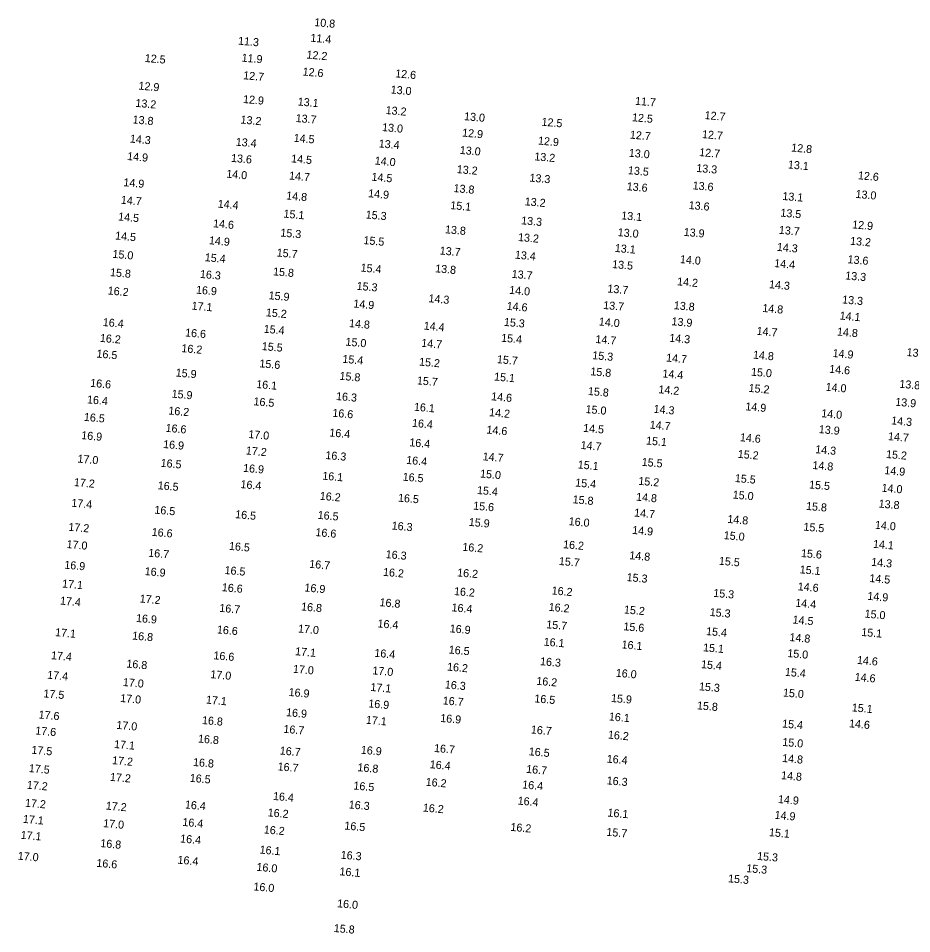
# Model space of a CAD drawing. Extents: x 1023796 to 1112670, y 656573 to 837340.
# Drawn here: x 1058649 to 1059207, y 742413 to 742985 of the extents above; entities that cross this region are included whole.
import ezdxf

# ---------------------------------------------------------------- set-up
doc = ezdxf.new("R2010")
doc.units = 0
doc.layers.add('V-TOPO-SOUN', color=7, linetype='Continuous')

msp = doc.modelspace()

# ---------------------------------------------------------------- texts
at = {"layer": 'V-TOPO-SOUN'}
for s, p in [('10.8 ', (1058833.54, 742979.72)), ('11.3 ', (1058785.94, 742968.15)), ('11.4 ', (1058831.12, 742970)), ('12.2 ', (1058828.68, 742959.48)), ('12.5 ', (1058727.65, 742957.33)), ('11.9 ', (1058788.15, 742957.54)), ('12.6 ', (1058826.25, 742948.86)), ('12.6 ', (1058884.09, 742947.71)), ('12.7 ', (1058789.15, 742946.53)), ('12.9 ', (1058723.75, 742940.06)), ('13.0 ', (1058881.24, 742937.66)), ('12.9 ', (1058789.05, 742931.69)), ('11.7 ', (1059033.84, 742930.58)), ('13.2 ', (1058721.82, 742929.28)), ('13.1 ', (1058823.2, 742930.14)), ('13.2 ', (1058878.09, 742924.81)), ('13.8 ', (1058720.07, 742918.94)), ('13.2 ', (1058787.48, 742918.87)), ('13.7 ', (1058821.9, 742919.83)), ('13.0 ', (1058927.09, 742920.97)), ('12.5 ', (1059031.96, 742920.31)), ('12.7 ', (1059077.3, 742921.66)), ('13.0 ', (1058875.9, 742914.16)), ('12.5 ', (1058975.46, 742917.52)), ('14.5 ', (1058820.65, 742907.48)), ('12.9 ', (1058925.88, 742910.72)), ('12.7 ', (1059030.63, 742909.44)), ('12.7 ', (1059075.69, 742909.77)), ('14.3 ', (1058718.37, 742906.96)), ('13.4 ', (1058784.5, 742905.02)), ('13.4 ', (1058873.79, 742903.96)), ('12.9 ', (1058973.25, 742905.73)), ('14.9 ', (1058716.68, 742896.06)), ('13.0 ', (1058924.4, 742899.88)), ('13.2 ', (1058970.95, 742895.88)), ('13.0 ', (1059029.98, 742898.13)), ('12.7 ', (1059073.93, 742898.53)), ('12.8 ', (1059131.4, 742901.38)), ('13.6 ', (1058781.55, 742894.91)), ('14.5 ', (1058819.09, 742894.61)), ('14.0 ', (1058871.29, 742893.23)), ('13.1 ', (1059129.33, 742890.82)), ('14.0 ', (1058778.59, 742885.06)), ('13.2 ', (1058922.54, 742887.9)), ('13.5 ', (1059029.41, 742887.24)), ('13.3 ', (1059072.11, 742888.63)), ('14.9 ', (1058714.33, 742879.72)), ('14.7 ', (1058817.77, 742883.89)), ('14.5 ', (1058869.28, 742883.17)), ('13.3 ', (1058967.94, 742882.59)), ('12.6 ', (1059173.07, 742884.04)), ('13.8 ', (1058920.51, 742876.05)), ('13.6 ', (1059028.66, 742877.21)), ('13.6 ', (1059069.84, 742877.77)), ('14.7 ', (1058712.73, 742868.76)), ('14.8 ', (1058816.01, 742871.44)), ('14.9 ', (1058867.19, 742872.82)), ('13.2 ', (1058964.97, 742867.77)), ('13.1 ', (1059125.88, 742871.12)), ('13.0 ', (1059171.56, 742872.4)), ('14.4 ', (1058773.24, 742866.32)), ('15.1 ', (1058918.49, 742865.4)), ('13.6 ', (1059067.35, 742865.47)), ('14.5 ', (1058711.06, 742858.32)), ('15.1 ', (1058814.32, 742860.1)), ('15.3 ', (1058865.65, 742859.57)), ('13.3 ', (1058962.74, 742855.9)), ('13.1 ', (1059025.23, 742859)), ('13.5 ', (1059124.63, 742860.73)), ('14.6 ', (1058770.33, 742854.05)), ('13.8 ', (1058915.16, 742850.31)), ('12.9 ', (1059169.47, 742853.37)), ('14.5 ', (1058709.17, 742846.43)), ('15.3 ', (1058812.37, 742848.27)), ('13.2 ', (1058960.8, 742845.46)), ('13.0 ', (1059023.06, 742848.53)), ('13.9 ', (1059064.24, 742848.68)), ('13.7 ', (1059123.67, 742849.97)), ('14.9 ', (1058767.75, 742843.45)), ('15.5 ', (1058864.26, 742843.54)), ('14.3 ', (1059122.44, 742839.32)), ('13.2 ', (1059168.17, 742843.14)), ('15.0 ', (1058707.5, 742834.97)), ('15.7 ', (1058810.07, 742835.8)), ('13.7 ', (1058911.89, 742837.06)), ('13.4 ', (1058958.81, 742834.46)), ('13.1 ', (1059021.23, 742838.65)), ('15.4 ', (1058765.15, 742832.85)), ('13.5 ', (1059019.56, 742828.58)), ('14.0 ', (1059061.89, 742831.68)), ('14.4 ', (1059120.78, 742829.2)), ('13.6 ', (1059166.6, 742831.61)), ('15.8 ', (1058705.99, 742823.55)), ('16.3 ', (1058762.13, 742822.41)), ('15.8 ', (1058807.8, 742824.03)), ('15.4 ', (1058862.46, 742826.38)), ('13.8 ', (1058909.04, 742825.91)), ('13.7 ', (1058956.82, 742822.46)), ('14.2 ', (1059060.14, 742817.8)), ('14.3 ', (1059117.53, 742815.99)), ('13.3 ', (1059165.13, 742821.48)), ('16.2 ', (1058704.57, 742812.07)), ('16.9 ', (1058759.66, 742812.6)), ('15.3 ', (1058859.98, 742814.99)), ('14.0 ', (1058955.27, 742812.47)), ('13.7 ', (1059016.62, 742813.32)), ('15.9 ', (1058805.02, 742809.08)), ('14.3 ', (1058904.86, 742807.22)), ('13.3 ', (1059163.21, 742806.49)), ('17.1 ', (1058756.92, 742802.61)), ('14.9 ', (1058857.94, 742803.95)), ('14.6 ', (1058953.68, 742802.49)), ('13.7 ', (1059013.97, 742803.01)), ('13.8 ', (1059058.07, 742802.87)), ('14.8 ', (1059113.35, 742801.16)), ('15.2 ', (1058803.31, 742798.43)), ('14.1 ', (1059161.65, 742796.42)), ('16.4 ', (1058701.47, 742792.36)), ('15.4 ', (1058801.95, 742788.17)), ('14.8 ', (1058855.24, 742791.71)), ('14.4 ', (1058901.89, 742790.13)), ('15.3 ', (1058951.97, 742792.45)), ('14.0 ', (1059011.25, 742792.72)), ('13.9 ', (1059056.63, 742792.87)), ('16.2 ', (1058699.65, 742782.47)), ('16.6 ', (1058752.87, 742785.87)), ('15.4 ', (1058950.24, 742782.56)), ('14.7 ', (1059009.1, 742781.76)), ('14.3 ', (1059055.25, 742782.55)), ('14.7 ', (1059109.77, 742786.88)), ('14.8 ', (1059159.97, 742786.45)), ('16.2 ', (1058750.57, 742776.07)), ('15.5 ', (1058800.76, 742777.34)), ('15.0 ', (1058853.03, 742780.13)), ('14.7 ', (1058900.34, 742779.4)), ('16.5 ', (1058697.53, 742772.67)), ('15.3 ', (1059007.17, 742771.68)), ('14.7 ', (1059053.26, 742770.16)), ('14.8 ', (1059107.51, 742772)), ('14.9 ', (1059157.24, 742773.01)), ('13.6 ', (1059203.43, 742773.61)), ('15.6 ', (1058799.26, 742766.57)), ('15.4 ', (1058851.12, 742769.4)), ('15.2 ', (1058898.99, 742767.64)), ('15.7 ', (1058947.6, 742769.18)), ('15.9 ', (1058746.99, 742760.81)), ('15.8 ', (1058849.3, 742758.78)), ('15.8 ', (1059005.95, 742761.6)), ('14.4 ', (1059050.95, 742760.28)), ('15.0 ', (1059106.3, 742761.36)), ('14.6 ', (1059155.13, 742763.16)), ('16.6 ', (1058693.61, 742754.38)), ('16.1 ', (1058797.29, 742753.63)), ('15.7 ', (1058897.63, 742755.91)), ('15.1 ', (1058945.84, 742758.33)), ('13.8 ', (1059198.94, 742753.8)), ('15.9 ', (1058744.44, 742747.63)), ('15.8 ', (1059004.43, 742749.28)), ('14.2 ', (1059048.47, 742750.37)), ('15.2 ', (1059104.77, 742751.21)), ('14.0 ', (1059152.87, 742751.93)), ('16.4 ', (1058691.59, 742744.05)), ('16.5 ', (1058795.59, 742742.85)), ('16.3 ', (1058847.15, 742746.14)), ('14.6 ', (1058944.02, 742745.98)), ('13.9 ', (1059196.37, 742742.58)), ('16.2 ', (1058742.41, 742737.1)), ('16.1 ', (1058895.78, 742739.47)), ('14.2 ', (1058942.74, 742736.05)), ('15.0 ', (1059002.96, 742738.01)), ('14.3 ', (1059045.43, 742738.16)), ('14.9 ', (1059102.75, 742739.71)), ('16.5 ', (1058689.66, 742733.13)), ('16.6 ', (1058844.83, 742735.7)), ('14.0 ', (1059150.16, 742735.4)), ('14.3 ', (1059193.84, 742730.92)), ('16.6 ', (1058740.66, 742726.28)), ('16.4 ', (1058894.57, 742729.39)), ('14.6 ', (1058941.08, 742725.21)), ('14.5 ', (1059001.45, 742726.27)), ('14.7 ', (1059043.02, 742728.28)), ('13.9 ', (1059148.63, 742725.47)), ('16.9 ', (1058688.01, 742721.72)), ('17.0 ', (1058792.35, 742722.4)), ('16.4 ', (1058842.95, 742723.39)), ('14.6 ', (1059099.36, 742720.39)), ('14.7 ', (1059191.84, 742721.1)), ('16.9 ', (1058739.16, 742716.16)), ('16.4 ', (1058892.89, 742717.26)), ('14.7 ', (1058999.87, 742715.56)), ('15.1 ', (1059040.74, 742718.35)), ('14.3 ', (1059146.41, 742712.93)), ('17.2 ', (1058790.81, 742712.12)), ('16.3 ', (1058840.49, 742709.28)), ('14.7 ', (1058938.69, 742708.48)), ('15.2 ', (1059098.01, 742710.01)), ('15.2 ', (1059190.62, 742709.92)), ('17.0 ', (1058685.65, 742707.06)), ('16.5 ', (1058737.57, 742704.42)), ('16.4 ', (1058890.97, 742706.23)), ('15.1 ', (1058998.09, 742703.4)), ('15.5 ', (1059038.02, 742705.04)), ('14.8 ', (1059144.65, 742703.05)), ('16.9 ', (1058789.09, 742701.29)), ('16.1 ', (1058838.54, 742696.4)), ('16.5 ', (1058888.73, 742695.77)), ('15.0 ', (1058937.08, 742697.74)), ('14.9 ', (1059189.54, 742699.86)), ('17.2 ', (1058683.43, 742692.38)), ('16.5 ', (1058735.77, 742690.39)), ('16.4 ', (1058787.46, 742691.12)), ('15.4 ', (1058996.5, 742692.09)), ('15.2 ', (1059035.93, 742693.17)), ('15.5 ', (1059096.2, 742694.91)), ('15.5 ', (1059142.56, 742690.92)), ('15.4 ', (1058935.16, 742687.44)), ('15.0 ', (1059094.86, 742684.58)), ('14.0 ', (1059187.83, 742688.88)), ('17.4 ', (1058681.8, 742679.5)), ('16.2 ', (1058836.98, 742683.82)), ('16.5 ', (1058885.82, 742682.66)), ('15.8 ', (1058994.88, 742681.63)), ('14.8 ', (1059034.51, 742683.27)), ('13.8 ', (1059185.99, 742678.96)), ('16.5 ', (1058733.69, 742675.16)), ('15.6 ', (1058932.78, 742677.68)), ('14.7 ', (1059033.28, 742673.34)), ('15.8 ', (1059140.65, 742677.49)), ('16.5 ', (1058784.14, 742672.34)), ('16.5 ', (1058835.66, 742671.9)), ('15.9 ', (1058930.02, 742667.51)), ('16.0 ', (1058992.41, 742667.97)), ('14.8 ', (1059091.51, 742669.37)), ('17.2 ', (1058679.98, 742664.47)), ('16.3 ', (1058881.88, 742665.25)), ('14.9 ', (1059032.08, 742662.49)), ('15.5 ', (1059139.04, 742664.55)), ('14.0 ', (1059183.68, 742665.74)), ('16.6 ', (1058732.01, 742661.29)), ('16.6 ', (1058834.28, 742661.14)), ('15.0 ', (1059089.26, 742659.24)), ('17.0 ', (1058678.83, 742653.66)), ('16.5 ', (1058780.26, 742652.52)), ('16.2 ', (1058926, 742651.98)), ('16.2 ', (1058988.94, 742653.56)), ('14.1 ', (1059182.47, 742653.82)), ('16.7 ', (1058729.84, 742648.26)), ('16.3 ', (1058878.15, 742647.38)), ('14.8 ', (1059030.29, 742646.71)), ('15.6 ', (1059137.51, 742648.06)), ('16.9 ', (1058677.42, 742640.79)), ('16.7 ', (1058830.4, 742641.32)), ('15.7 ', (1058986.29, 742643.09)), ('15.5 ', (1059086.22, 742643.23)), ('14.3 ', (1059181.35, 742642.55)), ('16.9 ', (1058727.63, 742636.77)), ('16.5 ', (1058777.5, 742637.45)), ('16.2 ', (1058876.48, 742636.3)), ('16.2 ', (1058922.77, 742635.95)), ('15.3 ', (1059028.6, 742633.03)), ('15.1 ', (1059136.69, 742637.87)), ('17.1 ', (1058676.06, 742629.02)), ('14.6 ', (1059135.47, 742627.27)), ('14.5 ', (1059180.21, 742632.44)), ('16.6 ', (1058775.81, 742626.73)), ('16.9 ', (1058827.41, 742626.55)), ('16.2 ', (1058920.8, 742624.3)), ('16.2 ', (1058981.77, 742624.7)), ('15.3 ', (1059082.71, 742623.18)), ('17.4 ', (1058674.74, 742618.35)), ('17.2 ', (1058724.52, 742619.66)), ('16.8 ', (1058874.3, 742617.36)), ('14.4 ', (1059133.94, 742617.04)), ('14.9 ', (1059178.97, 742621.32)), ('16.7 ', (1058774.23, 742613.81)), ('16.8 ', (1058825.32, 742614.69)), ('16.4 ', (1058919.26, 742614.14)), ('16.2 ', (1058979.92, 742614.43)), ('15.2 ', (1059026.93, 742612.82)), ('15.3 ', (1059080.48, 742611.24)), ('15.0 ', (1059177.23, 742610.21)), ('16.9 ', (1058722.2, 742607.5)), ('14.5 ', (1059132.25, 742606.52)), ('17.1 ', (1058671.68, 742598.64)), ('16.6 ', (1058772.73, 742600.34)), ('17.0 ', (1058823.39, 742600.92)), ('16.4 ', (1058873.03, 742604.11)), ('16.9 ', (1058918.13, 742601.01)), ('15.7 ', (1058978.41, 742603.54)), ('15.6 ', (1059026.59, 742602.3)), ('15.4 ', (1059078.24, 742599.29)), ('15.1 ', (1059175.15, 742598.75)), ('16.8 ', (1058719.82, 742596.5)), ('14.8 ', (1059130.31, 742595.55)), ('16.5 ', (1058917.51, 742587.77)), ('16.1 ', (1058976.79, 742592.7)), ('16.1 ', (1059025.45, 742590.98)), ('15.1 ', (1059076.34, 742589.16)), ('17.4 ', (1058669.13, 742584.23)), ('16.6 ', (1058770.57, 742584.17)), ('17.1 ', (1058821.58, 742586.72)), ('16.4 ', (1058871.07, 742585.74)), ('15.0 ', (1059128.95, 742585.57)), ('16.8 ', (1058716.19, 742579.01)), ('17.0 ', (1058820.21, 742575.74)), ('16.2 ', (1058916.47, 742577.1)), ('16.3 ', (1058974.55, 742580.5)), ('15.4 ', (1059075.08, 742578.64)), ('14.6 ', (1059172.45, 742581.29)), ('17.4 ', (1058666.73, 742572.06)), ('17.0 ', (1058768.65, 742572.39)), ('17.0 ', (1058869.83, 742574.78)), ('16.0 ', (1059021.83, 742573.27)), ('15.4 ', (1059127.45, 742573.85)), ('14.6 ', (1059171.02, 742570.73)), ('17.0 ', (1058714, 742567.48)), ('17.1 ', (1058868.59, 742564.4)), ('16.3 ', (1058915.09, 742565.99)), ('16.2 ', (1058972.2, 742568.23)), ('15.3 ', (1059073.79, 742564.81)), ('17.5 ', (1058664.4, 742560.39)), ('16.9 ', (1058817.5, 742561.26)), ('15.0 ', (1059126.24, 742560.95)), ('17.0 ', (1058712.33, 742557.5)), ('17.1 ', (1058765.87, 742556.49)), ('16.9 ', (1058867.27, 742554.14)), ('16.7 ', (1058913.78, 742556)), ('16.5 ', (1058970.98, 742557.27)), ('15.9 ', (1059018.84, 742557.52)), ('15.8 ', (1059072.52, 742552.92)), ('17.6 ', (1058661.38, 742547.2)), ('16.9 ', (1058815.93, 742548.65)), ('15.1 ', (1059169.23, 742551.63)), ('16.8 ', (1058763.41, 742543.73)), ('17.1 ', (1058865.76, 742543.9)), ('16.9 ', (1058912.21, 742545.03)), ('16.1 ', (1059017.52, 742545.99)), ('15.4 ', (1059125.72, 742541.56)), ('14.6 ', (1059167.5, 742541.68)), ('17.6 ', (1058659.3, 742537.22)), ('17.0 ', (1058709.93, 742540.72)), ('16.7 ', (1058814.28, 742538.25)), ('16.7 ', (1058968.81, 742537.85)), ('16.8 ', (1058760.92, 742532.18)), ('16.2 ', (1059016.93, 742534.63)), ('15.0 ', (1059125.84, 742530.06)), ('17.5 ', (1058656.91, 742525.19)), ('17.1 ', (1058708.51, 742528.75)), ('16.7 ', (1058812, 742524.7)), ('16.9 ', (1058862.61, 742525.17)), ('16.7 ', (1058908.33, 742526.28)), ('16.5 ', (1058967.51, 742524.18)), ('17.2 ', (1058707.28, 742518.67)), ('16.4 ', (1059016.19, 742519.61)), ('14.8 ', (1059125.73, 742520.02)), ('17.5 ', (1058655.28, 742513.7)), ('16.8 ', (1058757.82, 742517.53)), ('16.7 ', (1058810.64, 742514.78)), ('16.8 ', (1058860.51, 742514.26)), ('16.4 ', (1058905.66, 742516.12)), ('16.7 ', (1058965.88, 742513.2)), ('17.2 ', (1058705.92, 742508.24)), ('16.5 ', (1058755.78, 742507.64)), ('14.8 ', (1059125.06, 742509.3)), ('17.2 ', (1058654.02, 742503.3)), ('16.5 ', (1058857.99, 742502.84)), ('16.2 ', (1058903.1, 742505.17)), ('16.4 ', (1058963.4, 742503.5)), ('16.3 ', (1059016.17, 742506.04)), ('16.4 ', (1058807.75, 742496.3)), ('17.2 ', (1058652.86, 742492.07)), ('17.2 ', (1058703.34, 742490.28)), ('16.4 ', (1058752.75, 742490.99)), ('16.3 ', (1058855.08, 742491.01)), ('16.4 ', (1058960.55, 742493.4)), ('14.9 ', (1059123.12, 742494.38)), ('16.2 ', (1058804.46, 742486.05)), ('16.2 ', (1058901.35, 742489.06)), ('16.1 ', (1059016.67, 742485.94)), ('14.9 ', (1059121.01, 742484.53)), ('17.1 ', (1058651.57, 742481.98)), ('17.0 ', (1058701.71, 742479.32)), ('16.4 ', (1058751.19, 742480.07)), ('16.2 ', (1058802.02, 742475.39)), ('16.5 ', (1058852.34, 742477.84)), ('16.2 ', (1058956.05, 742476.97)), ('15.7 ', (1059015.97, 742473.92)), ('15.1 ', (1059117.51, 742473.7)), ('17.1 ', (1058650.16, 742472.03)), ('16.4 ', (1058749.79, 742469.75)), ('16.8 ', (1058699.9, 742466.86)), ('16.1 ', (1058799.4, 742462.81)), ('17.0 ', (1058648.34, 742458.99)), ('16.4 ', (1058748.12, 742456.49)), ('16.3 ', (1058850.02, 742459.61)), ('15.3 ', (1059110.08, 742458.85)), ('16.6 ', (1058697.45, 742454.51)), ('16.0 ', (1058797.44, 742452.04)), ('15.3 ', (1059103.33, 742451.21)), ('16.1 ', (1058849.28, 742449.24)), ('15.3 ', (1059091.95, 742444.85)), ('16.0 ', (1058795.54, 742439.8)), ('16.0 ', (1058847.81, 742429.24)), ('15.8 ', (1058845.72, 742413.81))]:
    msp.add_text(s, height=5, rotation=355, dxfattribs=at).set_placement(p)

doc.saveas('drawing.dxf')
